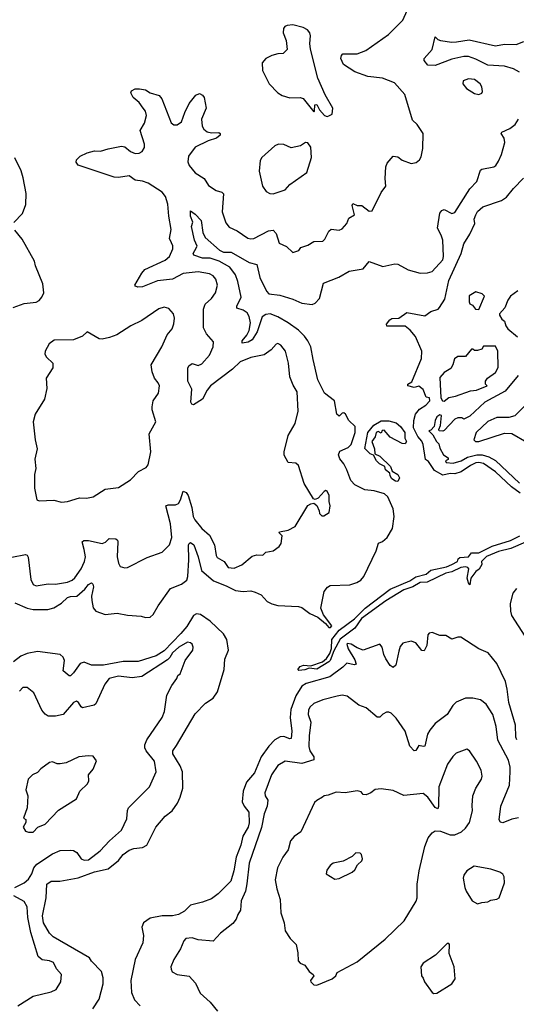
# Model space of a CAD drawing. Extents: x 2056909 to 2160450, y 827444 to 1016825.
# Tile 389 of 501: x 2071196 to 2074505, y 1000446 to 1007003. Entities that reach past the tile are written whole.
import ezdxf

# ---------------------------------------------------------------- set-up
doc = ezdxf.new("R2010")
doc.units = 0

msp = doc.modelspace()

# ---------------------------------------------------------------- linework, layer by layer
at = {"layer": '0CON10XD'}
for points in [[(2072494.3, 1003505.7), (2072504.6, 1003435), (2072512.2, 1003422.2), (2072559.2, 1003395), (2072585, 1003354.4), (2072625, 1003351.2), (2072675, 1003373.1), (2072745, 1003430.8), (2072775, 1003439.4), (2072815, 1003438), (2072835, 1003456.2), (2072885, 1003466.7), (2072925, 1003494), (2072938.6, 1003515), (2072944, 1003565), (2072923.8, 1003585), (2072926.4, 1003593.6), (2072985, 1003603.1), (2073032.4, 1003627.6), (2073115, 1003767.5), (2073135, 1003780), (2073155, 1003782.5), (2073175, 1003767.5), (2073191.7, 1003731.7), (2073192.5, 1003715), (2073208.3, 1003698.3), (2073221.7, 1003698.3), (2073258.3, 1003721.7), (2073265.6, 1003765), (2073258, 1003795), (2073258.1, 1003835), (2073245, 1003863.3), (2073235, 1003866.7), (2073225, 1003860), (2073185, 1003816.7), (2073165, 1003807.5), (2073153.3, 1003813.3), (2073090.6, 1003915), (2073053.1, 1004035), (2073035, 1004049.5), (2072984.5, 1004054.5), (2072957.7, 1004102.3), (2072957.1, 1004125), (2072985.4, 1004234.6), (2073032.2, 1004315), (2073051.8, 1004395), (2073045.7, 1004525), (2073018.6, 1004568.6), (2072995.5, 1004625.5), (2072986.9, 1004715), (2072967.5, 1004795), (2072935, 1004836.7), (2072916.4, 1004846.4), (2072905, 1004843.3), (2072872.5, 1004805), (2072825, 1004771.1), (2072735, 1004753.1), (2072664.2, 1004725), (2072613.1, 1004676.9), (2072466.9, 1004565), (2072444.5, 1004535), (2072415, 1004477.1), (2072355, 1004438.8), (2072343, 1004443), (2072335.8, 1004455.8), (2072342, 1004542), (2072315.6, 1004595), (2072316.7, 1004683.3), (2072322.2, 1004697.8), (2072345, 1004712.9), (2072385, 1004700.5), (2072409.8, 1004710.2), (2072461.7, 1004768.3), (2072485.8, 1004825), (2072486.8, 1004856.8), (2072441.3, 1004911.3), (2072421.5, 1004951.5), (2072420.4, 1005075), (2072431.3, 1005108.7), (2072475, 1005145.8), (2072500.6, 1005185), (2072514.4, 1005235), (2072502.9, 1005275), (2072485, 1005297.1), (2072460.2, 1005310.2), (2072385, 1005323.5), (2072285, 1005311.8), (2072214.3, 1005275.7), (2072115, 1005263.9), (2072015, 1005224.6), (2071982.7, 1005222.7), (2071967.7, 1005227.7), (2071964, 1005235), (2072009.5, 1005315), (2072030.5, 1005339.5), (2072165, 1005401.2), (2072194.5, 1005425), (2072217.1, 1005477.1), (2072217.4, 1005497.4), (2072207.1, 1005517.1), (2072193.6, 1005545), (2072205.4, 1005605), (2072188.7, 1005695), (2072182.1, 1005775), (2072168.5, 1005825), (2072145, 1005855.6), (2072052.5, 1005915), (2072015, 1005928.8), (2071965, 1005934.4), (2071925, 1005964.4), (2071855, 1005951.2), (2071825.5, 1005954.5), (2071585, 1006033.8), (2071573.3, 1006055), (2071575, 1006070), (2071600, 1006095), (2071645, 1006117.5), (2071695, 1006130), (2071735, 1006127.5), (2071785, 1006144), (2071875, 1006160), (2071895.6, 1006155.6), (2071935, 1006126.2), (2071965, 1006112.9), (2071992.5, 1006115), (2072011.2, 1006125), (2072027.2, 1006152.8), (2072028.5, 1006175), (2071998.6, 1006265), (2072028.8, 1006315), (2072040.8, 1006365), (2072034.3, 1006395), (2072018.6, 1006415), (2071991.2, 1006451.2), (2071953.1, 1006485), (2071936.2, 1006515), (2071940, 1006530), (2071965, 1006543.3), (2071995, 1006543.8), (2072035, 1006536), (2072065.8, 1006515.8), (2072125, 1006498), (2072144, 1006475), (2072206.4, 1006316.4), (2072223.6, 1006303.6), (2072245, 1006304), (2072275, 1006323.8), (2072295.7, 1006384.3), (2072325.8, 1006444.2), (2072370.5, 1006499.5), (2072395, 1006512.5), (2072415, 1006500), (2072424.1, 1006484.1), (2072438.8, 1006415), (2072408.3, 1006341.7), (2072412, 1006295), (2072422.5, 1006275), (2072445, 1006256.9), (2072475, 1006250.6), (2072523, 1006253), (2072532.5, 1006245), (2072532.5, 1006235), (2072506.7, 1006215), (2072452.7, 1006197.3), (2072365.5, 1006155), (2072320.5, 1006095), (2072316.4, 1006056.4), (2072325, 1006032), (2072365, 1005982.5), (2072424.7, 1005944.7), (2072455, 1005899.2), (2072504.6, 1005864.6), (2072543.6, 1005853.6), (2072554.5, 1005844.5), (2072544.6, 1005724.6), (2072570.2, 1005650.2), (2072590.9, 1005620.9), (2072645, 1005596.7), (2072715, 1005548.1), (2072735, 1005543.1), (2072755, 1005546.7), (2072853.9, 1005596.1), (2072885, 1005600.8), (2072905, 1005580), (2072924, 1005515), (2072973, 1005493), (2073015, 1005453.3), (2073055, 1005466.7), (2073070, 1005485), (2073115, 1005501.4), (2073155, 1005525.7), (2073215, 1005528.8), (2073228.8, 1005541.2), (2073255.9, 1005594.1), (2073272, 1005608), (2073325, 1005601.4), (2073345, 1005610.8), (2073375.8, 1005645), (2073388.8, 1005681.2), (2073425.6, 1005704.4), (2073410.8, 1005765), (2073415, 1005778.8), (2073445, 1005766.7), (2073475, 1005766.7), (2073525, 1005727.5), (2073545, 1005730), (2073605, 1005852.5), (2073636.1, 1005893.9), (2073630, 1005945), (2073635, 1006022.5), (2073645, 1006046.7), (2073685, 1006093.8), (2073715, 1006090.8), (2073745, 1006066.9), (2073805, 1006045.6), (2073837.9, 1006052.1), (2073859.1, 1006070.9), (2073869.7, 1006090.3), (2073881.2, 1006145), (2073883.8, 1006245), (2073844.6, 1006304.6), (2073812.7, 1006335), (2073761.4, 1006505), (2073693.7, 1006583.7), (2073612.8, 1006612.8), (2073515, 1006624.1), (2073428.6, 1006655), (2073354.4, 1006705), (2073334.6, 1006745.4), (2073339.4, 1006765), (2073350, 1006775), (2073444.1, 1006775.9), (2073501.2, 1006798.8), (2073654.2, 1006905), (2073749.1, 1007000.9), (2073777.5, 1007065)], [(2073245, 1006357.5), (2073255, 1006362.5), (2073277.5, 1006375), (2073282.5, 1006415), (2073231.7, 1006501.7), (2073183, 1006613), (2073134.1, 1006805.9), (2073128, 1006845), (2073134, 1006895), (2073128.8, 1006915), (2073113.3, 1006935), (2073085, 1006952), (2073015, 1006969.2), (2072977.5, 1006965), (2072962.1, 1006957.9), (2072952.9, 1006945), (2072951.8, 1006915), (2072972.5, 1006865), (2072977.5, 1006805), (2072951.7, 1006778.3), (2072915, 1006776.7), (2072875, 1006765.7), (2072835.5, 1006744.5), (2072812.5, 1006715), (2072812.9, 1006665), (2072858.1, 1006575), (2072917, 1006517), (2072945, 1006498.6), (2072995, 1006481.9), (2073065, 1006486), (2073085, 1006477.5), (2073155, 1006390), (2073160, 1006395), (2073163, 1006437), (2073175, 1006437.5), (2073192.5, 1006402.5), (2073227.5, 1006365), (2073245, 1006357.5)], [(2074525, 1006653.8), (2074485, 1006676.9), (2074425, 1006693.1), (2074315, 1006701), (2074235, 1006740.8), (2074185, 1006757.5), (2074155, 1006757.5), (2074075, 1006740), (2073965, 1006697.5), (2073915, 1006700), (2073891.7, 1006731.7), (2073891.2, 1006745), (2073944.3, 1006805), (2073965, 1006890), (2073981.7, 1006871.7), (2074000, 1006865), (2074075, 1006852.7), (2074105.5, 1006855.5), (2074190.9, 1006869.1), (2074365, 1006830), (2074425, 1006840), (2074502.8, 1006837.2), (2074555, 1006857.1)], [(2074255, 1006504.2), (2074275, 1006513.3), (2074278.8, 1006525), (2074274, 1006555), (2074263.8, 1006575), (2074225, 1006604), (2074205, 1006608), (2074185, 1006608.8), (2074150, 1006595), (2074147.5, 1006575), (2074173.3, 1006545), (2074225, 1006512), (2074255, 1006504.2)], [(2071165, 1003119.6), (2071245, 1003084.7), (2071285, 1003075.3), (2071384.7, 1003075.3), (2071424.7, 1003085.3), (2071475, 1003118.2), (2071514.9, 1003155.1), (2071535, 1003162.2), (2071576.1, 1003163.9), (2071629.7, 1003210.3), (2071655, 1003241.9), (2071675, 1003252), (2071684.2, 1003244.2), (2071686.9, 1003226.9), (2071675.7, 1003165), (2071677.4, 1003135), (2071686.6, 1003086.6), (2071704.3, 1003064.3), (2071765, 1003042.2), (2071845, 1003050.7), (2071915, 1003037.1), (2072005, 1003030.5), (2072035, 1003021.4), (2072065, 1003024.2), (2072085, 1003041.2), (2072119.3, 1003100.7), (2072201.5, 1003215), (2072275, 1003243.1), (2072308.8, 1003271.2), (2072315.8, 1003295), (2072324, 1003405), (2072321.2, 1003505), (2072324.5, 1003515.5), (2072335, 1003520.6), (2072355.3, 1003505), (2072385.2, 1003425), (2072406.8, 1003335), (2072486.7, 1003266.7), (2072572.8, 1003232.8), (2072635, 1003200.7), (2072685, 1003194.1), (2072735, 1003199.6), (2072765, 1003191.5), (2072805, 1003174), (2072845, 1003129.2), (2072875, 1003111.9), (2072915, 1003102.2), (2073054.2, 1003095.8), (2073075, 1003089.2), (2073128.7, 1003048.7), (2073183.3, 1003023.3), (2073232.5, 1002982.5), (2073255, 1002955.7), (2073267.5, 1002955), (2073275, 1002965.8), (2073220.8, 1003040.8), (2073202.9, 1003085), (2073225.6, 1003195), (2073246.4, 1003223.6), (2073265, 1003234.3), (2073395, 1003238.8), (2073442.9, 1003255), (2073468.8, 1003271.2), (2073488.4, 1003295), (2073571.8, 1003465), (2073587.1, 1003517.1), (2073612.1, 1003527.9), (2073644.7, 1003555.3), (2073680.4, 1003615), (2073690.7, 1003695), (2073684.6, 1003745.4), (2073648.1, 1003825), (2073626.8, 1003845), (2073558.1, 1003865), (2073495, 1003873.2), (2073428.2, 1003905), (2073402.3, 1003935), (2073376, 1004006), (2073355.9, 1004045), (2073328.7, 1004078.7), (2073319.6, 1004105), (2073329.7, 1004130.3), (2073385, 1004154.7), (2073405.3, 1004175), (2073430.8, 1004255), (2073430, 1004295), (2073388.9, 1004335), (2073366.6, 1004376.6), (2073356, 1004385), (2073345, 1004382.9), (2073325, 1004363.3), (2073310, 1004375), (2073292.4, 1004465), (2073226.7, 1004515), (2073181.6, 1004605), (2073150.6, 1004740.6), (2073135.7, 1004825), (2073116.7, 1004865), (2073094.2, 1004895), (2073054.2, 1004935), (2072985, 1004984.4), (2072915, 1005025.2), (2072865, 1005043.7), (2072835, 1005040), (2072812.4, 1005025), (2072778.5, 1004925), (2072745, 1004872.1), (2072717.5, 1004855), (2072677.9, 1004847.9), (2072679.1, 1004865), (2072708.7, 1004901.3), (2072725.7, 1004934.3), (2072732.8, 1004985), (2072725, 1005025.7), (2072710.6, 1005050.6), (2072685, 1005068.9), (2072643, 1005083), (2072643.3, 1005095), (2072671.4, 1005155), (2072650.4, 1005260.4), (2072634.3, 1005305), (2072595.5, 1005355.5), (2072525.3, 1005395.3), (2072465, 1005415.2), (2072414, 1005415), (2072356.7, 1005435), (2072351.4, 1005445), (2072363.6, 1005466.4), (2072378.9, 1005495), (2072361.5, 1005535), (2072340.6, 1005625), (2072350, 1005655), (2072333.1, 1005695), (2072335, 1005730), (2072365, 1005707.5), (2072404.5, 1005665), (2072416.8, 1005586.8), (2072432.9, 1005552.9), (2072528.3, 1005468.3), (2072555, 1005454.7), (2072605, 1005454.7), (2072725, 1005385.3), (2072775, 1005373.5), (2072795, 1005285.7), (2072840, 1005195), (2072856.7, 1005176.7), (2072928.6, 1005168.6), (2073015, 1005141.9), (2073075, 1005115.5), (2073145, 1005105.6), (2073165.6, 1005115), (2073193.3, 1005146.7), (2073220.5, 1005249.5), (2073321.2, 1005288.8), (2073391.9, 1005328.1), (2073485, 1005343.5), (2073525, 1005392.5), (2073615, 1005359.4), (2073695, 1005376.7), (2073715, 1005375.6), (2073785, 1005336.7), (2073865, 1005315.5), (2073912.9, 1005317.1), (2073945, 1005326.2), (2074014, 1005405), (2074018.9, 1005425), (2074015.6, 1005535), (2074005, 1005568.8), (2073978.9, 1005615), (2073994, 1005715), (2074008.1, 1005731.9), (2074025, 1005740), (2074075, 1005713.3), (2074095, 1005720), (2074195, 1005876.4), (2074241.5, 1005925), (2074265, 1006000), (2074275, 1006007.5), (2074355, 1006022.5), (2074367.6, 1006032.4), (2074385, 1006062), (2074406.8, 1006105), (2074427.5, 1006185), (2074423.1, 1006215), (2074404.4, 1006245), (2074407.5, 1006255), (2074461.9, 1006278.1), (2074497.5, 1006305), (2074518.8, 1006341.2)], [(2072885, 1005844.3), (2072965, 1005870), (2072995, 1005906.2), (2073110, 1005985), (2073141.2, 1006085), (2073136.7, 1006155), (2073115, 1006182.5), (2073100, 1006185), (2073066.2, 1006163.8), (2073005, 1006150), (2072955, 1006172), (2072920, 1006175), (2072895, 1006163.3), (2072810, 1006085), (2072798.8, 1006065), (2072792, 1005995), (2072814, 1005895), (2072838.3, 1005858.3), (2072862.5, 1005845), (2072885, 1005844.3)], [(2071157.7, 1005652.3), (2071215, 1005712.5), (2071238.3, 1005771.7), (2071239.2, 1005845), (2071219.1, 1005949.1), (2071207, 1005997), (2071165, 1006083.8)], [(2074530.4, 1003850.4), (2074472.1, 1003892.1), (2074365, 1003993.1), (2074285, 1004047.6), (2074255, 1004055.3), (2074235, 1004052.1), (2074198.8, 1004035), (2074137.6, 1003992.4), (2074095, 1003978.1), (2074065, 1003981.9), (2074015, 1003970.4), (2073960.1, 1004000.1), (2073919.9, 1004059.9), (2073899.2, 1004075), (2073884, 1004175), (2073875, 1004195.8), (2073848.3, 1004228.3), (2073820.6, 1004285), (2073821.2, 1004335), (2073832.9, 1004377.1), (2073860.6, 1004409.4), (2073902.5, 1004435), (2073927.5, 1004465), (2073926.7, 1004485), (2073905, 1004490), (2073885, 1004540), (2073875, 1004547.5), (2073855, 1004562.5), (2073825, 1004553.3), (2073782.5, 1004565), (2073782.5, 1004575), (2073808.3, 1004591.7), (2073873.3, 1004746.7), (2073875.5, 1004795.5), (2073832.9, 1004892.9), (2073797.1, 1004935), (2073765, 1004961.4), (2073642.5, 1004962.5), (2073640, 1004975), (2073661.2, 1005005), (2073675, 1005014.2), (2073722.5, 1005015), (2073775, 1005052.5), (2073895, 1005030), (2073935, 1005060), (2073983.6, 1005076.4), (2073993.9, 1005086.1), (2074028.5, 1005141.5), (2074054.5, 1005265.5), (2074137.5, 1005445), (2074155, 1005510), (2074195.4, 1005574.6), (2074228.1, 1005645), (2074223.8, 1005675), (2074235, 1005703.8), (2074246.9, 1005725), (2074282.2, 1005757.8), (2074405, 1005798.6), (2074439.1, 1005820.9), (2074485, 1005880), (2074552.3, 1005947.7)], [(2071153.2, 1005086.8), (2071225, 1005114.2), (2071305, 1005122.5), (2071325, 1005133.3), (2071344.1, 1005155.9), (2071356, 1005185), (2071350.8, 1005245), (2071301.2, 1005365), (2071296, 1005395), (2071212, 1005542), (2071165, 1005600.8)], [(2074255, 1005073.3), (2074291.7, 1005161.7), (2074277, 1005177), (2074235, 1005190), (2074190, 1005165), (2074190, 1005125), (2074195, 1005110), (2074212.5, 1005102.5), (2074232.5, 1005075), (2074255, 1005073.3)], [(2074515, 1005197.5), (2074465, 1005162.5), (2074447.5, 1005135), (2074427.5, 1005085), (2074392.5, 1005045), (2074393.3, 1005035), (2074408, 1005008), (2074426.7, 1004995), (2074434, 1004965), (2074447.1, 1004945), (2074512, 1004892)], [(2071475, 1003790), (2071515, 1003794), (2071595, 1003818.8), (2071642.3, 1003817.7), (2071685, 1003826.2), (2071765, 1003876), (2071855, 1003888.8), (2071935, 1003938.8), (2071986.7, 1003995), (2072038, 1004022), (2072051.7, 1004038.3), (2072070, 1004125), (2072058.8, 1004245), (2072102.5, 1004325), (2072078.9, 1004405), (2072078.6, 1004425), (2072086, 1004465), (2072120, 1004515), (2072126.9, 1004565), (2072119.2, 1004585), (2072093.3, 1004615), (2072078.9, 1004658.9), (2072072.2, 1004705), (2072143.1, 1004825), (2072179.2, 1004905), (2072211.4, 1004945), (2072223, 1004977), (2072227.1, 1005015), (2072222, 1005045), (2072189.7, 1005079.7), (2072158.3, 1005088.3), (2072123.1, 1005076.9), (2072009.5, 1005000.5), (2071935.8, 1004964.2), (2071844.5, 1004905.5), (2071793.9, 1004886.1), (2071745, 1004875.5), (2071725, 1004877.1), (2071645, 1004923.8), (2071614.2, 1004895.8), (2071555, 1004871.2), (2071425, 1004868.8), (2071392, 1004845), (2071366, 1004795), (2071364.3, 1004775), (2071374, 1004755), (2071416.2, 1004715), (2071416, 1004685), (2071373.3, 1004615), (2071376.4, 1004546.4), (2071360.8, 1004475), (2071299.2, 1004375), (2071287.1, 1004325), (2071299.2, 1004205), (2071313.1, 1004145), (2071297.3, 1004077.3), (2071302.9, 1004015), (2071295.6, 1003975), (2071294.4, 1003884.4), (2071310, 1003805), (2071325, 1003800), (2071423.6, 1003803.6), (2071475, 1003790)], [(2074025, 1004461.9), (2074055, 1004486), (2074100, 1004495), (2074198.9, 1004531.1), (2074240, 1004535), (2074310, 1004565), (2074300, 1004575), (2074300, 1004595), (2074313.6, 1004616.4), (2074366.4, 1004653.6), (2074383, 1004687), (2074382.5, 1004795), (2074365, 1004830), (2074285, 1004830), (2074275, 1004810), (2074245, 1004800), (2074225, 1004800), (2074215, 1004810), (2074205, 1004810), (2074165, 1004760), (2074115, 1004760), (2074092.5, 1004745), (2074082.5, 1004705), (2074069.3, 1004680.7), (2074025, 1004652.5), (2073995, 1004620), (2074001.2, 1004485), (2074012, 1004465), (2074025, 1004461.9)], [(2074517.2, 1004632.8), (2074430.4, 1004529.6), (2074294.7, 1004455.3), (2074195, 1004362.5), (2074155, 1004343.3), (2074141.7, 1004351.7), (2074115, 1004352.5), (2074095, 1004342.5), (2074025, 1004267.5), (2074015, 1004263.3), (2073990, 1004265), (2073987.5, 1004275), (2073999.3, 1004300.7), (2074006.2, 1004366.2), (2073995, 1004372.5), (2073975, 1004357.5), (2073963.8, 1004335), (2073957.5, 1004295), (2073935, 1004270), (2073922.5, 1004265), (2073949.3, 1004239.3), (2073971.9, 1004195), (2073989.5, 1004179.5), (2073995, 1004148.8), (2074019.2, 1004105), (2074050, 1004085), (2074050, 1004075), (2074033.8, 1004065), (2074037.5, 1004055), (2074085, 1004048.9), (2074138, 1004065), (2074179.3, 1004090.7), (2074242, 1004105), (2074276.7, 1004105), (2074321.4, 1004091.4), (2074366.7, 1004066.7), (2074525, 1003915.6)], [(2074574.6, 1004445.4), (2074495, 1004364.3), (2074455, 1004354.3), (2074375, 1004353.1), (2074315, 1004327.5), (2074236.9, 1004255), (2074221.4, 1004205), (2074233.3, 1004195), (2074255, 1004194.6), (2074425, 1004250.6), (2074475, 1004248.1), (2074575, 1004189.4)], [(2073715, 1003927.5), (2073699.3, 1003929.3), (2073676.1, 1003946.1), (2073663.8, 1003965), (2073662.5, 1003982.5), (2073633.3, 1004005), (2073628, 1004028), (2073593.8, 1004045), (2073573.3, 1004065), (2073553, 1004103), (2073531.7, 1004111.7), (2073495, 1004147.5), (2073514.4, 1004255), (2073555, 1004302.5), (2073605, 1004331.2), (2073655, 1004332.5), (2073705, 1004317.5), (2073732.5, 1004295), (2073762.5, 1004255), (2073763, 1004217), (2073772.5, 1004195), (2073765, 1004177.5), (2073745, 1004180), (2073663.9, 1004223.9), (2073625, 1004270), (2073611.7, 1004268.3), (2073605, 1004250), (2073585, 1004260), (2073570, 1004255), (2073563.3, 1004225), (2073542.5, 1004195), (2073560, 1004145), (2073561.7, 1004111.7), (2073595, 1004096.7), (2073667.3, 1004027.3), (2073676.7, 1003996.7), (2073716, 1003975), (2073727.5, 1003952.5), (2073715, 1003927.5)], [(2071145, 1003423.5), (2071235, 1003442.5), (2071246.6, 1003436.6), (2071252.7, 1003422.7), (2071271.5, 1003275), (2071285, 1003242.5), (2071305, 1003232.2), (2071385, 1003246.2), (2071435, 1003243.8), (2071515, 1003257.5), (2071545, 1003270.4), (2071563.8, 1003286.2), (2071605, 1003347.1), (2071628.5, 1003395), (2071634.6, 1003425), (2071624.7, 1003475), (2071613.5, 1003525), (2071624.6, 1003535.4), (2071655, 1003534.6), (2071745, 1003515.6), (2071766.9, 1003523.1), (2071792.7, 1003547.3), (2071836.7, 1003545), (2071847.2, 1003537.2), (2071850.6, 1003525), (2071845.4, 1003425.4), (2071854.6, 1003384.6), (2071865, 1003362.5), (2071897.3, 1003352.7), (2071915, 1003354.2), (2072045, 1003422), (2072145, 1003457.8), (2072195, 1003505.8), (2072210.9, 1003555), (2072200.4, 1003645), (2072170.6, 1003765), (2072185, 1003773.3), (2072235, 1003771.2), (2072255, 1003781.9), (2072267.9, 1003805), (2072285, 1003863.3), (2072305, 1003853.8), (2072318.1, 1003835), (2072343.8, 1003755), (2072352.9, 1003695), (2072363.4, 1003673.4), (2072409.4, 1003615), (2072459.9, 1003569.9), (2072494.3, 1003505.7)], [(2074566.5, 1003523.5), (2074468.1, 1003481.9), (2074385, 1003462.4), (2074305, 1003428.7), (2074272.2, 1003395), (2074274.4, 1003374.4), (2074256.8, 1003343.2), (2074235, 1003328.1), (2074202, 1003285), (2074195, 1003240), (2074185, 1003252.5), (2074177.5, 1003285), (2074188.8, 1003345), (2074181.9, 1003355), (2074165, 1003359.7), (2074135.8, 1003355), (2074075, 1003325.8), (2074035, 1003316.8), (2073911.7, 1003258.3), (2073865, 1003254.6), (2073815, 1003227.3), (2073755, 1003205.4), (2073635, 1003133.4), (2073473.7, 1003016.3), (2073428.6, 1002951.4), (2073332.2, 1002877.8), (2073289.7, 1002800.3), (2073265, 1002735.6), (2073255, 1002727.1), (2073175, 1002677.5), (2073125, 1002683.8), (2073095, 1002672.9), (2073055, 1002668.6), (2073049.4, 1002675), (2073065, 1002696.7), (2073086.3, 1002703.7), (2073135, 1002699.5), (2073212.6, 1002727.4), (2073240.3, 1002749.7), (2073262.5, 1002782.5), (2073274.2, 1002815.8), (2073275.3, 1002875), (2073325, 1002936.8), (2073426.6, 1003013.4), (2073498.1, 1003085), (2073665, 1003210.8), (2073795, 1003266.3), (2073835, 1003293.6), (2073905, 1003311.4), (2073935, 1003337.4), (2074039.7, 1003360.3), (2074076, 1003374), (2074112.2, 1003395), (2074116.9, 1003413.1), (2074127.9, 1003422.1), (2074185, 1003425.6), (2074206.4, 1003453.6), (2074255, 1003452.1), (2074343.1, 1003496.9), (2074465, 1003533.8), (2074527.9, 1003565)], [(2074505, 1003215.7), (2074481.9, 1003185), (2074464.3, 1003114.3), (2074465.5, 1003065), (2074472.7, 1003035), (2074626.8, 1002796.8)], [(2071684.4, 1000415), (2071725, 1000479.6), (2071751.9, 1000581.9), (2071752.3, 1000622.3), (2071742.1, 1000665), (2071675, 1000732.5), (2071660.8, 1000755), (2071418.6, 1000895), (2071395, 1000920), (2071355, 1000988.8), (2071349.1, 1001035), (2071372.5, 1001155), (2071376.2, 1001245), (2071405, 1001266), (2071464.5, 1001265.5), (2071585, 1001288.9), (2071695, 1001327.5), (2071785, 1001349.3), (2071855, 1001403.4), (2071886.7, 1001443.3), (2071925, 1001472.5), (2071955.9, 1001484.1), (2072015, 1001489.8), (2072043.8, 1001505), (2072102.8, 1001625), (2072165, 1001698.5), (2072212.1, 1001735), (2072247.1, 1001785), (2072265.2, 1001825), (2072282, 1001885), (2072280, 1001995), (2072265.7, 1002035), (2072217.3, 1002115), (2072215.4, 1002134.6), (2072241.5, 1002168.5), (2072365, 1002381.4), (2072435, 1002452.5), (2072484.3, 1002485), (2072513, 1002527), (2072559.5, 1002675), (2072563.1, 1002745), (2072587.1, 1002805), (2072575.3, 1002875), (2072555, 1002913.3), (2072465, 1002998.2), (2072401.2, 1003041.2), (2072375, 1003045.3), (2072355, 1003035.3), (2072308.7, 1002961.3), (2072270.1, 1002915), (2072159.5, 1002800.5), (2072105, 1002766.4), (2071985, 1002728.4), (2071885, 1002728.7), (2071755.6, 1002705.6), (2071675, 1002705.6), (2071625.5, 1002724.5), (2071600, 1002715), (2071555, 1002653.3), (2071535, 1002634.4), (2071525, 1002634.3), (2071486.5, 1002666.5), (2071495.3, 1002735), (2071485, 1002757.8), (2071465, 1002775.4), (2071315, 1002794.6), (2071247.1, 1002782.9), (2071205, 1002763.8), (2071155, 1002726.7)], [(2074507.2, 1002207.2), (2074501.8, 1002225), (2074500, 1002305), (2074454, 1002455), (2074444.7, 1002544.7), (2074432.3, 1002595), (2074375.5, 1002715), (2074316.4, 1002786.4), (2074255, 1002813.3), (2074135, 1002890.5), (2074115, 1002892.1), (2074075, 1002878.6), (2074035, 1002902.5), (2073995, 1002901.4), (2073945, 1002921.4), (2073925, 1002917.5), (2073914.5, 1002905.5), (2073907.5, 1002835), (2073889.7, 1002800.3), (2073875, 1002801.2), (2073835, 1002853.6), (2073805, 1002864.3), (2073749.5, 1002850.5), (2073731.7, 1002828.3), (2073721.2, 1002798.8), (2073702, 1002705), (2073685, 1002690), (2073665, 1002702.2), (2073635, 1002745.7), (2073621.8, 1002775), (2073610.8, 1002825), (2073595, 1002845.5), (2073485, 1002805.5), (2073445, 1002820), (2073405, 1002844.6), (2073381.1, 1002848.9), (2073375.7, 1002844.3), (2073385, 1002813.1), (2073429.7, 1002739.7), (2073438.7, 1002711.3), (2073425, 1002706.7), (2073375, 1002718.2), (2073349.8, 1002690.2), (2073262.3, 1002627.7), (2073105, 1002583), (2073075, 1002565.3), (2073035, 1002499.6), (2073001.6, 1002408.4), (2072997, 1002357), (2073008.1, 1002265), (2073005, 1002216), (2072995, 1002214), (2072955, 1002230), (2072931.9, 1002228.1), (2072895, 1002206.9), (2072856.5, 1002165)], [(2071164.2, 1001225), (2071225, 1001254.6), (2071255, 1001279.5), (2071276.4, 1001315), (2071290.7, 1001355), (2071311.1, 1001378.9), (2071415, 1001447.5), (2071465, 1001469.6), (2071535, 1001473.6), (2071555, 1001469.5), (2071576.1, 1001456.1), (2071605, 1001414.4), (2071626.2, 1001406.2), (2071655, 1001408.5), (2071732.7, 1001467.3), (2071795, 1001535.6), (2071875.6, 1001605), (2071909.8, 1001680.2), (2071913.8, 1001736.2), (2071920.6, 1001755), (2072060, 1001895), (2072105.7, 1001994.3), (2072093.3, 1002065), (2072038.2, 1002135), (2072030, 1002155), (2072030.5, 1002175), (2072043, 1002207), (2072145, 1002356.2), (2072161.1, 1002395), (2072177.5, 1002505), (2072210.3, 1002569.7), (2072243.8, 1002615), (2072250, 1002635), (2072265, 1002647.5), (2072298, 1002735), (2072348.6, 1002805), (2072352.9, 1002825), (2072345.8, 1002845), (2072335, 1002854), (2072315, 1002857.1), (2072255.7, 1002825), (2072215, 1002786.8), (2072196.9, 1002755), (2072180.6, 1002739.4), (2072010.7, 1002629.3), (2071945, 1002620.8), (2071855, 1002631.2), (2071793.2, 1002616.8), (2071762.9, 1002577.1), (2071702.9, 1002447.1), (2071692.8, 1002437.2), (2071615, 1002420), (2071605, 1002426.2), (2071588.8, 1002455), (2071575, 1002463.8), (2071555, 1002455.7), (2071485, 1002375.7), (2071435.8, 1002365.8), (2071385, 1002366), (2071365, 1002378), (2071344.6, 1002404.6), (2071291.3, 1002521.3), (2071245, 1002556.2), (2071217.5, 1002555), (2071195, 1002532.5)], [(2074518.8, 1001688.8), (2074475, 1001680), (2074415, 1001654), (2074398.3, 1001658.3), (2074390, 1001675), (2074400.9, 1001765), (2074460, 1001905), (2074464.6, 1001995), (2074464.5, 1002025), (2074452.7, 1002072.7), (2074380.5, 1002205), (2074371.1, 1002295), (2074348.1, 1002375), (2074304.2, 1002445), (2074265, 1002474.2), (2074215, 1002484.2), (2074165, 1002484), (2074105, 1002458), (2074082.5, 1002435), (2074042.9, 1002375), (2073965, 1002315.6), (2073927.8, 1002272.2), (2073913.6, 1002245), (2073895, 1002166.2), (2073885, 1002162.5), (2073855, 1002169.2), (2073835, 1002136.7), (2073825, 1002133.8), (2073795.8, 1002165.8), (2073763.6, 1002265), (2073705, 1002351.2), (2073670, 1002385), (2073655, 1002392), (2073639.5, 1002390.5), (2073615, 1002378.8), (2073595, 1002358.8), (2073577.7, 1002357.7), (2073505, 1002420), (2073455, 1002438.8), (2073377, 1002497), (2073345, 1002505.8), (2073311.1, 1002498.9), (2073215, 1002474.2), (2073155, 1002450), (2073128, 1002425), (2073119.2, 1002405), (2073117.5, 1002375), (2073135.8, 1002325), (2073123.8, 1002235), (2073123.5, 1002163.5), (2073130, 1002135), (2073156.5, 1002095), (2073156, 1002075), (2073075, 1002049.6), (2072965, 1002064.4), (2072915, 1002036.7), (2072873.5, 1001975), (2072828.6, 1001855), (2072831.9, 1001835), (2072848.2, 1001805), (2072843.9, 1001765), (2072824.7, 1001715), (2072807.3, 1001622.7), (2072724.2, 1001385), (2072709.1, 1001249.1), (2072701.2, 1001198.8), (2072671.4, 1001135), (2072666.9, 1001073.1), (2072648.6, 1001045), (2072637.4, 1001012.6), (2072616, 1000985), (2072535, 1000920), (2072485, 1000866), (2072385, 1000876), (2072345, 1000888), (2072303.8, 1000885), (2072290.3, 1000869.7), (2072266.7, 1000815), (2072224, 1000745), (2072204, 1000695), (2072205, 1000680), (2072213, 1000663), (2072245, 1000644), (2072325, 1000633.8), (2072367.8, 1000587.8), (2072399.5, 1000519.5), (2072465, 1000461.2), (2072515, 1000400)], [(2072856.5, 1002165), (2072805.3, 1002095), (2072761.4, 1001988.6), (2072708.1, 1001925), (2072685.7, 1001865), (2072679.2, 1001795), (2072691.6, 1001765), (2072722, 1001725), (2072726, 1001655), (2072718.1, 1001625), (2072682.2, 1001565), (2072670.4, 1001505), (2072637.8, 1001425), (2072622.3, 1001335), (2072602.4, 1001265), (2072518.2, 1001181.8), (2072475, 1001148.2), (2072415, 1001125.4), (2072334.7, 1001105.3), (2072293.5, 1001066.5), (2072255, 1001044.7), (2072215, 1001034.7), (2072145, 1001034.1), (2072065, 1001020), (2072021.8, 1000988.2), (2072010.7, 1000960.7), (2072021.6, 1000905), (2072015.7, 1000855), (2071965.6, 1000744.4), (2071937.6, 1000605), (2071941.3, 1000525), (2071960.9, 1000475), (2071997.8, 1000435)], [(2073175, 1000573.3), (2073277.5, 1000615), (2073302.5, 1000635), (2073311.7, 1000658.3), (2073445, 1000728), (2073631.1, 1000878.9), (2073757.8, 1001002.2), (2073837, 1001133), (2073844.2, 1001155), (2073844.4, 1001245), (2073857.5, 1001335), (2073895, 1001497.5), (2073918, 1001555), (2073945, 1001588.8), (2073965, 1001600.8), (2074000, 1001600), (2074065, 1001573.8), (2074095.7, 1001574.3), (2074138.8, 1001595), (2074165, 1001618), (2074193.2, 1001656.8), (2074212.2, 1001735), (2074210.6, 1001770.6), (2074214.4, 1001835), (2074233.9, 1001886.1), (2074272, 1001945), (2074276, 1001965), (2074270, 1002005), (2074240, 1002065), (2074192, 1002135), (2074175, 1002146), (2074105, 1002118), (2074082.6, 1002097.4), (2074045.4, 1002044.6), (2073989.1, 1001895), (2073987.1, 1001762.9), (2073981.7, 1001748.3), (2073965, 1001756.7), (2073915, 1001825.8), (2073885, 1001850), (2073755, 1001837.5), (2073685, 1001870), (2073605, 1001880.8), (2073565, 1001875.5), (2073536.1, 1001853.9), (2073505, 1001841.4), (2073485, 1001843.8), (2073470, 1001860), (2073445, 1001867.1), (2073365, 1001854.5), (2073305, 1001857.8), (2073252.3, 1001837.7), (2073225, 1001833.8), (2073213.3, 1001825), (2073175, 1001804.2), (2073160.4, 1001789.6), (2073068.8, 1001595), (2073025, 1001564.2), (2073000, 1001535), (2072985.5, 1001475), (2072948.2, 1001425), (2072912.7, 1001355), (2072897.5, 1001275), (2072908.5, 1001215), (2072930.9, 1001145), (2072935.5, 1001055.5), (2072959.1, 1000989.1), (2072964, 1000935), (2072998, 1000885), (2073038.8, 1000845), (2073049.5, 1000789.5), (2073051.2, 1000735), (2073065, 1000720), (2073096.4, 1000706.4), (2073123.6, 1000663.6), (2073151.2, 1000645), (2073155.8, 1000635), (2073133.8, 1000605), (2073136.2, 1000595), (2073155, 1000576.7), (2073175, 1000573.3)], [(2071285, 1001592.5), (2071317.5, 1001625), (2071365, 1001646.2), (2071455, 1001738), (2071575, 1001813.3), (2071596.2, 1001865), (2071648.8, 1001915), (2071656.2, 1001935), (2071654, 1001975), (2071685, 1002012.5), (2071700, 1002045), (2071707, 1002067), (2071685, 1002097.5), (2071655, 1002101.2), (2071590, 1002095), (2071505, 1002054), (2071465, 1002047.5), (2071445, 1002047.5), (2071415, 1002060), (2071395, 1002056), (2071336.2, 1002015), (2071315, 1001988.8), (2071282.5, 1001975), (2071253.6, 1001946.4), (2071236.7, 1001875), (2071250, 1001835), (2071246, 1001755), (2071222.5, 1001685), (2071236.7, 1001676.7), (2071237, 1001657), (2071220, 1001625), (2071235, 1001600), (2071255, 1001592.5), (2071285, 1001592.5)], [(2073295, 1001280), (2073325, 1001283.8), (2073410, 1001325), (2073429.3, 1001340.7), (2073446.7, 1001375), (2073475, 1001402.5), (2073480, 1001415), (2073473.9, 1001443.9), (2073465, 1001453.3), (2073435, 1001453.8), (2073410.7, 1001429.3), (2073351.2, 1001398.8), (2073285, 1001385.7), (2073265, 1001370), (2073241.7, 1001338.3), (2073237.5, 1001315), (2073295, 1001280)], [(2074245, 1001116.2), (2074275, 1001123.3), (2074315, 1001128.8), (2074335, 1001140), (2074375, 1001146.2), (2074390, 1001155), (2074426.2, 1001255), (2074423.3, 1001295), (2074415, 1001312.5), (2074395, 1001326.7), (2074335, 1001345.8), (2074223.5, 1001366.5), (2074175.6, 1001334.4), (2074154.4, 1001305), (2074150, 1001285), (2074161.8, 1001225), (2074170, 1001200), (2074211.2, 1001135), (2074245, 1001116.2)], [(2071184, 1000435), (2071285, 1000501.1), (2071405, 1000528.6), (2071440, 1000545), (2071471.2, 1000595), (2071474.2, 1000645), (2071441.3, 1000681.3), (2071421.2, 1000725), (2071395, 1000735.6), (2071345, 1000742.5), (2071319.2, 1000765), (2071269.4, 1000925), (2071250.7, 1001025), (2071245.7, 1001095), (2071225, 1001131.2), (2071157.4, 1001167.4)], [(2073955, 1000517.5), (2073975, 1000520), (2074075, 1000582.5), (2074096.7, 1000615), (2074090, 1000695), (2074057.5, 1000785), (2074060, 1000845), (2074055, 1000850), (2074045, 1000850), (2073965.8, 1000774.2), (2073885, 1000720), (2073867.5, 1000695), (2073872.5, 1000635), (2073885, 1000620), (2073892.5, 1000595), (2073943.6, 1000523.6), (2073955, 1000517.5)]]:
    msp.add_lwpolyline(points, dxfattribs=at)

doc.saveas('drawing.dxf')
